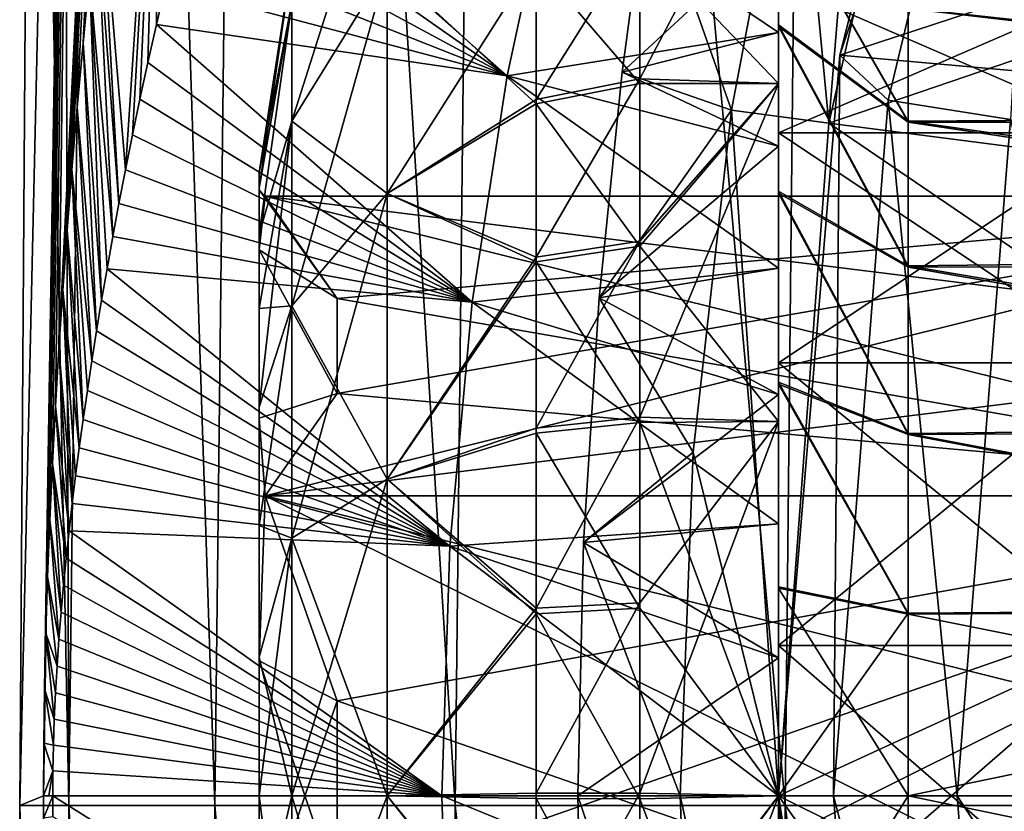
# Model space of a CAD drawing. Header units: metres. Extents: x -62 to 300, y -109 to 109.
# Tile 274 of 656: x -15.19 to -12.35, y -0.04 to 2.24. Entities that reach past the tile are written whole.
import ezdxf

# ---------------------------------------------------------------- set-up
doc = ezdxf.new("R2010")
doc.units = ezdxf.units.M
doc.layers.add('solid_500635', color=7, linetype='CONTINUOUS')

msp = doc.modelspace()

# ---------------------------------------------------------------- linework, layer by layer
at = {"layer": 'solid_500635'}
for points in [[(-15.191495, -0.028265), (-15.154315, 5.383556), (-14.97656, 9.401768, -1.746831)], [(-15.122972, 0, -1.441266), (-15.191495, -0.028265), (-14.97656, 9.401768, -1.746831)], [(-15.05, -0.028265, 2.068575), (-15.078089, 9.401768), (-15.154315, 5.383556)], [(-15.122211, 0.152369, -1.448921), (-15.122972, 0, -1.441266), (-14.97656, 9.401768, -1.746831)], [(-15.120049, 0.308713, -1.470346), (-15.122211, 0.152369, -1.448921), (-14.97656, 9.401768, -1.746831)], [(-15.11638, 0.469634, -1.505992), (-15.120049, 0.308713, -1.470346), (-14.97656, 9.401768, -1.746831)], [(-15.111308, 0.632237, -1.553808), (-15.11638, 0.469634, -1.505992), (-14.97656, 9.401768, -1.746831)], [(-15.104736, 0.795631, -1.613636), (-15.111308, 0.632237, -1.553808), (-14.97656, 9.401768, -1.746831)], [(-15.09701, 0.959903, -1.681053), (-15.104736, 0.795631, -1.613636), (-14.97656, 9.401768, -1.746831)], [(-15.088083, 1.125038, -1.755548), (-15.09701, 0.959903, -1.681053), (-14.97656, 9.401768, -1.746831)], [(-15.078026, 1.291755, -1.83566), (-15.088083, 1.125038, -1.755548), (-14.97656, 9.401768, -1.746831)], [(-14.937651, 9.401768, 2.053133), (-15.078089, 9.401768), (-15.05, -0.028265, 2.068575)], [(-15.078026, 1.291755, -1.83566), (-14.97656, 9.401768, -1.746831), (-14.67334, 9.401768, -3.470138)], [(-15.066751, 1.460334, -1.921313), (-15.078026, 1.291755, -1.83566), (-14.67334, 9.401768, -3.470138)], [(-15.054258, 1.632196, -2.011722), (-15.066751, 1.460334, -1.921313), (-14.67334, 9.401768, -3.470138)], [(-15.040432, 1.807746, -2.107038), (-15.054258, 1.632196, -2.011722), (-14.67334, 9.401768, -3.470138)], [(-14.937651, 9.401768, 2.053133), (-15.05, -0.028265, 2.068575), (-14.628153, -0.028265, 4.098616)], [(-15.02516, 1.988181, -2.207278), (-15.040432, 1.807746, -2.107038), (-14.67334, 9.401768, -3.470138)], [(-15.008315, 2.173943, -2.312543), (-15.02516, 1.988181, -2.207278), (-14.67334, 9.401768, -3.470138)], [(-14.989765, 2.365644, -2.422892), (-15.008315, 2.173943, -2.312543), (-14.67334, 9.401768, -3.470138)], [(-14.518952, 9.401768, 4.068019), (-14.937651, 9.401768, 2.053133), (-14.628153, -0.028265, 4.098616)], [(-14.518952, 9.401768, 4.068019), (-14.628153, -0.028265, 4.098616), (-13.93381, -0.028265, 6.052308)], [(-13.829793, 9.401768, 6.007127), (-14.518952, 9.401768, 4.068019), (-13.93381, -0.028265, 6.052308)], [(-13.829793, 9.401768, 6.007127), (-13.93381, -0.028265, 6.052308), (-12.979908, -0.028265, 7.893257)], [(-12.883012, 9.401768, 7.834333), (-13.829793, 9.401768, 6.007127), (-12.979908, -0.028265, 7.893257)], [(-12.883012, 9.401768, 7.834333), (-12.979908, -0.028265, 7.893257), (-11.784214, -0.028265, 9.587169)], [(-11.696243, 9.401768, 9.5156), (-12.883012, 9.401768, 7.834333), (-11.784214, -0.028265, 9.587169)], [(-15.05, -0.028265, 2.068575), (-15.154315, 5.383556), (-15.191495, -0.028265)], [(-12.295788, 4.22041, -38), (-12.822764, 2.139194, -38), (-8.545911, 3.539389, -38)], [(-12.212049, 3.967935, -42.863949), (-12.822764, 2.139194, -38), (-12.295788, 4.22041, -38)], [(-12.212049, 3.967935, -42.863949), (-12.682419, 2.008698, -42.863949), (-12.822764, 2.139194, -38)], [(-12.212049, 3.967935, -42.863949), (-12.329332, 1.952774, -47.727131), (-12.682419, 2.008698, -42.863949)], [(-12.693268, 3.915354, -36.392689), (-12.853794, 1.942662, -38), (-12.950369, 2.955837, -36.392689)], [(-12.693268, 3.915354, -36.392689), (-12.422117, 3.830984, -38), (-12.853794, 1.942662, -38)], [(-12.853794, 1.942662, -38), (-12.422117, 3.830984, -38), (-9.5125, 3.08156, -38)], [(-12.822764, 2.139194, -38), (-9.072334, 1.803922, -38), (-8.545911, 3.539389, -38)], [(-13, 1.915027, -25.392967), (-13, 3.328735, -25.9186), (-13, 2.831582, -24.942837)], [(-13, 1.915027, -25.392967), (-13, 2.349245, -26.145056), (-13, 3.328735, -25.9186)], [(-13, 1.915027, -28.607033), (-13, 2.831582, -29.057163), (-13, 3.328735, -28.0814)], [(-13, 2.349245, -27.854944), (-13, 1.915027, -28.607033), (-13, 3.328735, -28.0814)], [(-14.787871, 3.284936, -3.488286), (-14.885895, 1.808049, -3.727997), (-14.958335, 2.666152, -2.598613)], [(-14.787871, 3.284936, -3.488286), (-14.865724, 1.908456, -3.872442), (-14.885895, 1.808049, -3.727997)], [(-14.787871, 3.284936, -3.488286), (-14.84423, 2.011551, -4.021712), (-14.865724, 1.908456, -3.872442)], [(-14.787871, 3.284936, -3.488286), (-14.82125, 2.117818, -4.176445), (-14.84423, 2.011551, -4.021712)], [(-14.787871, 3.284936, -3.488286), (-14.796603, 2.227747, -4.337265), (-14.82125, 2.117818, -4.176445)], [(-14.787871, 3.284936, -3.488286), (-14.770242, 2.341132, -4.503963), (-14.796603, 2.227747, -4.337265)], [(-12.853794, 1.942662, -38), (-9.5125, 3.08156, -38), (-9.878073, 1.558514, -38)], [(-13.375376, 2.658751, -29.644531), (-12.950369, 2.955837, -36.392689), (-13.135047, 1.97979, -36.392689)], [(-12.950369, 2.955837, -36.392689), (-12.853794, 1.942662, -38), (-13.135047, 1.97979, -36.392689)], [(-13.783764, 2.078872, -23.878977), (-14.67859, 2.707412, -5.046669), (-14.643189, 2.839153, -5.243145)], [(-13.659693, 2.651421, -24.34812), (-13.783764, 2.078872, -23.878977), (-14.643189, 2.839153, -5.243145)], [(-13.4, 2.0704, -24.178041), (-13, 2.057164, -24.168417), (-13, 2.831582, -24.942837)], [(-13.4, 2.487772, -24.538092), (-13.4, 2.0704, -24.178041), (-13, 2.831582, -24.942837)], [(-13.4, 2.475944, -29.473803), (-13, 2.831582, -29.057163), (-13, 2.057164, -29.831583)], [(-13, 1.25, -24.834936), (-13, 2.831582, -24.942837), (-13, 2.057164, -24.168417)], [(-13, 1.25, -24.834936), (-13, 1.915027, -25.392967), (-13, 2.831582, -24.942837)], [(-13, 0.434218, -29.461979), (-13, 2.057164, -29.831583), (-13, 2.831582, -29.057163)], [(-13, 1.25, -29.165064), (-13, 0.434218, -29.461979), (-13, 2.831582, -29.057163)], [(-13, 1.915027, -28.607033), (-13, 1.25, -29.165064), (-13, 2.831582, -29.057163)], [(-14.405404, 1.94796, -25.584724), (-14.129849, 2.393989, -25.260666), (-14.129849, 2.814303, -26.085577)], [(-14.405404, 1.94796, -25.584724), (-14.129849, 2.814303, -26.085577), (-14.405404, 2.289964, -26.255945)], [(-13.783764, 2.078872, -23.878977), (-14.711379, 2.580869, -4.858496), (-14.67859, 2.707412, -5.046669)], [(-14.958335, 2.666152, -2.598613), (-14.904772, 1.710515, -3.58859), (-14.969357, 2.563828, -2.538455)], [(-14.958335, 2.666152, -2.598613), (-14.885895, 1.808049, -3.727997), (-14.904772, 1.710515, -3.58859)], [(-13, 2.204195, -23.966187), (-13.783764, 2.078872, -23.878977), (-13.659693, 2.651421, -24.34812)], [(-13, 2.204195, -23.966187), (-13.659693, 2.651421, -24.34812), (-13, 2.507716, -24.212736)], [(-13.451552, 2.089715, -30.113775), (-13.375376, 2.658751, -29.644531), (-13.135047, 1.97979, -36.392689)], [(-13, 2.507716, -29.787264), (-13.375376, 2.658751, -29.644531), (-13.451552, 2.089715, -30.113775)], [(-13, 2.599711, -28.49609), (-12.625051, 1.948426, -28.75905), (-12.625008, 2.274998, -28.309584)], [(-13, 2.226475, -29.010401), (-12.625051, 1.948426, -28.75905), (-13, 2.599711, -28.49609)], [(-13, 2.226475, -29.010401), (-13, 2.599711, -28.49609), (-13, 2.507716, -29.787264)], [(-13, 2.597017, -25.49942), (-12.625009, 2.27355, -25.687904), (-12.625128, 1.945397, -25.2376)], [(-13, 2.597017, -25.49942), (-12.625128, 1.945397, -25.2376), (-13, 2.221634, -24.984343)], [(-13, 2.597017, -25.49942), (-13, 2.221634, -24.984343), (-13, 2.507716, -24.212736)], [(-14.969357, 2.563828, -2.538455), (-14.922515, 1.615243, -3.453565), (-14.989765, 2.365644, -2.422892)], [(-14.969357, 2.563828, -2.538455), (-14.904772, 1.710515, -3.58859), (-14.922515, 1.615243, -3.453565)], [(-13.783764, 2.078872, -23.878977), (-14.741867, 2.458867, -4.677717), (-14.711379, 2.580869, -4.858496)], [(-13, 2.507716, -29.787264), (-13.451552, 2.089715, -30.113775), (-13, 2.204195, -30.033813)], [(-13, 2.226475, -29.010401), (-13, 2.507716, -29.787264), (-13, 2.204195, -30.033813)], [(-13, 2.221634, -24.984343), (-13, 2.204195, -23.966187), (-13, 2.507716, -24.212736)], [(-13.4, 2.487772, -24.538092), (-13.7, 2.416692, -24.608433), (-13.7, 2.011245, -24.258669)], [(-13.4, 2.487772, -24.538092), (-13.7, 2.011245, -24.258669), (-13.4, 2.0704, -24.178041)], [(-13.4, 2.057361, -29.831478), (-13.7, 2.405202, -29.403124), (-13.4, 2.475944, -29.473803)], [(-13.4, 2.057361, -29.831478), (-13.4, 2.475944, -29.473803), (-13, 2.057164, -29.831583)], [(-13.783764, 2.078872, -23.878977), (-14.770242, 2.341132, -4.503963), (-14.741867, 2.458867, -4.677717)], [(-14.405404, 2.407811, -27), (-14.5, 1.8, -27), (-14.5, 1.754864, -26.599556)], [(-14.405404, 2.289964, -27.744055), (-14.5, 1.8, -27), (-14.405404, 2.407811, -27)], [(-14.405404, 2.289964, -26.255945), (-14.405404, 2.407811, -27), (-14.5, 1.754864, -26.599556)], [(-14.405404, 1.415276, -25.05204), (-14.129849, 1.739335, -24.60601), (-14.129849, 2.393989, -25.260666)], [(-14.405404, 1.415276, -25.05204), (-14.129849, 2.393989, -25.260666), (-14.405404, 1.94796, -25.584724)], [(-14.405404, 1.94796, -28.415276), (-14.129849, 2.393989, -28.739334), (-14.129849, 1.739335, -29.39399)], [(-14.405404, 2.289964, -27.744055), (-14.129849, 2.393989, -28.739334), (-14.405404, 1.94796, -28.415276)], [(-14.129849, 1.739335, -24.60601), (-13.7, 2.011245, -24.258669), (-13.7, 2.416692, -24.608433)], [(-14.129849, 2.393989, -25.260666), (-14.129849, 1.739335, -24.60601), (-13.7, 2.416692, -24.608433)], [(-14.129849, 2.393989, -28.739334), (-13.7, 2.405202, -29.403124), (-13.7, 1.998579, -29.750578)], [(-14.129849, 1.739335, -29.39399), (-14.129849, 2.393989, -28.739334), (-13.7, 1.998579, -29.750578)], [(-13.4, 2.057361, -29.831478), (-13.7, 1.998579, -29.750578), (-13.7, 2.405202, -29.403124)], [(-14.989765, 2.365644, -2.422892), (-14.954794, 1.431472, -3.196553), (-15.008315, 2.173943, -2.312543)], [(-14.989765, 2.365644, -2.422892), (-14.922515, 1.615243, -3.453565), (-14.939169, 1.522273, -3.322887)], [(-14.989765, 2.365644, -2.422892), (-14.939169, 1.522273, -3.322887), (-14.954794, 1.431472, -3.196553)], [(-13.783764, 2.078872, -23.878977), (-14.796603, 2.227747, -4.337265), (-14.770242, 2.341132, -4.503963)], [(-12, 1.915111, -28.60697), (-13, 1.915027, -28.607033), (-13, 2.349245, -27.854944)], [(-12, 2.349231, -27.855051), (-12, 1.915111, -28.60697), (-13, 2.349245, -27.854944)], [(-12, 2.349231, -26.144949), (-13, 2.349245, -26.145056), (-13, 1.915027, -25.392967)], [(-12, 1.915111, -25.39303), (-12, 2.349231, -26.144949), (-13, 1.915027, -25.392967)], [(-14.405404, 2.289964, -27.744055), (-14.5, 1.621673, -27.781088), (-14.5, 1.754864, -27.400444)], [(-14.405404, 2.289964, -27.744055), (-14.405404, 1.94796, -28.415276), (-14.5, 1.621673, -27.781088)], [(-14.405404, 2.289964, -27.744055), (-14.5, 1.754864, -27.400444), (-14.5, 1.8, -27)], [(-14.405404, 2.289964, -26.255945), (-14.5, 1.754864, -26.599556), (-14.5, 1.621673, -26.218912)], [(-14.405404, 1.94796, -25.584724), (-14.405404, 2.289964, -26.255945), (-14.5, 1.621673, -26.218912)], [(-12.625008, 2.274998, -28.309584), (-9.804474, 1.967813, -28.737284), (-9.73547, 2.28487, -28.292143)], [(-12.625128, 1.945397, -25.2376), (-12.625009, 2.27355, -25.687904), (-9.808876, 1.94575, -25.238079)], [(-12.625008, 2.274998, -28.309584), (-12.625051, 1.948426, -28.75905), (-9.804474, 1.967813, -28.737284)], [(-12.625009, 2.27355, -25.687904), (-9.739348, 2.268281, -25.678898), (-9.808876, 1.94575, -25.238079)], [(-13.884034, 1.425213, -23.531387), (-14.82125, 2.117818, -4.176445), (-14.796603, 2.227747, -4.337265)], [(-13.783764, 2.078872, -23.878977), (-13.884034, 1.425213, -23.531387), (-14.796603, 2.227747, -4.337265)], [(-13, 2.226475, -29.010401), (-12.625333, 1.530216, -29.132854), (-12.625051, 1.948426, -28.75905)], [(-13, 1.746311, -29.438185), (-12.625333, 1.530216, -29.132854), (-13, 2.226475, -29.010401)], [(-13, 2.226475, -29.010401), (-13, 2.204195, -30.033813), (-13, 1.875918, -30.24629)], [(-13, 1.746311, -29.438185), (-13, 2.226475, -29.010401), (-13, 1.875918, -30.24629)], [(-13, 2.221634, -24.984343), (-12.625128, 1.945397, -25.2376), (-12.625117, 1.52671, -24.864635)], [(-13, 2.221634, -24.984343), (-12.625117, 1.52671, -24.864635), (-13, 1.740813, -24.557579)], [(-13, 2.221634, -24.984343), (-13, 1.740813, -24.557579), (-13, 2.204195, -23.966187)], [(-13, 1.875918, -23.75371), (-13.783764, 2.078872, -23.878977), (-13, 2.204195, -23.966187)], [(-13, 2.204195, -30.033813), (-13.451552, 2.089715, -30.113775), (-13, 1.875918, -30.24629)], [(-13, 1.740813, -24.557579), (-13, 1.875918, -23.75371), (-13, 2.204195, -23.966187)], [(-15.008315, 2.173943, -2.312543), (-14.969456, 1.342641, -3.074448), (-15.02516, 1.988181, -2.207278)], [(-15.008315, 2.173943, -2.312543), (-14.954794, 1.431472, -3.196553), (-14.969456, 1.342641, -3.074448)], [(-12.822764, 2.139194, -38), (-13, 0, -38), (-9.072334, 1.803922, -38)], [(-12.840508, 0, -42.863949), (-13, 0, -38), (-12.822764, 2.139194, -38)], [(-12.682419, 2.008698, -42.863949), (-12.840508, 0, -42.863949), (-12.822764, 2.139194, -38)], [(-13.884034, 1.425213, -23.531387), (-14.84423, 2.011551, -4.021712), (-14.82125, 2.117818, -4.176445)], [(-13, 1.523668, -23.574228), (-13.884034, 1.425213, -23.531387), (-13.783764, 2.078872, -23.878977)], [(-13, 1.523668, -23.574228), (-13.783764, 2.078872, -23.878977), (-13, 1.875918, -23.75371)], [(-13.517529, 1.438301, -30.463205), (-13.451552, 2.089715, -30.113775), (-13.135047, 1.97979, -36.392689)], [(-13, 1.875918, -30.24629), (-13.451552, 2.089715, -30.113775), (-13.517529, 1.438301, -30.463205)], [(-13.4, 2.0704, -24.178041), (-13.7, 2.011245, -24.258669), (-13.7, 1.555887, -23.976887)], [(-13.4, 2.0704, -24.178041), (-13.7, 1.555887, -23.976887), (-13.4, 1.601648, -23.887972)], [(-13.4, 1.587185, -30.119431), (-13.7, 1.998579, -29.750578), (-13.4, 2.057361, -29.831478)], [(-13.4, 2.0704, -24.178041), (-13.4, 1.601648, -23.887972), (-13, 2.057164, -24.168417)], [(-13.4, 1.587185, -30.119431), (-13.4, 2.057361, -29.831478), (-13, 2.057164, -29.831583)], [(-13.4, 1.093205, -23.675108), (-13, 1.0814, -23.671265), (-13, 2.057164, -24.168417)], [(-13.4, 1.601648, -23.887972), (-13.4, 1.093205, -23.675108), (-13, 2.057164, -24.168417)], [(-13.4, 1.587185, -30.119431), (-13, 2.057164, -29.831583), (-13, 1.0814, -30.328735)], [(-13, -2.057164, -24.168417), (-13, 2.057164, -24.168417), (-13, 1.0814, -23.671265)], [(-13, -0.434218, -24.538021), (-13, 2.057164, -24.168417), (-13, -2.057164, -24.168417)], [(-13, 0.434218, -24.538021), (-13, 1.25, -24.834936), (-13, 2.057164, -24.168417)], [(-13, -0.434218, -24.538021), (-13, 0.434218, -24.538021), (-13, 2.057164, -24.168417)], [(-13, -1.0814, -30.328735), (-13, 1.0814, -30.328735), (-13, 2.057164, -29.831583)], [(-13, -2.057164, -29.831583), (-13, -1.0814, -30.328735), (-13, 2.057164, -29.831583)], [(-13, 0.434218, -29.461979), (-13, -2.057164, -29.831583), (-13, 2.057164, -29.831583)], [(-13.884034, 1.425213, -23.531387), (-14.865724, 1.908456, -3.872442), (-14.84423, 2.011551, -4.021712)], [(-14.129849, 1.739335, -24.60601), (-13.7, 1.555887, -23.976887), (-13.7, 2.011245, -24.258669)], [(-14.129849, 1.739335, -29.39399), (-13.7, 1.998579, -29.750578), (-13.7, 1.541837, -30.030304)], [(-13.4, 1.587185, -30.119431), (-13.7, 1.541837, -30.030304), (-13.7, 1.998579, -29.750578)], [(-12.682419, 2.008698, -42.863949), (-12.483019, 0, -47.727131), (-12.840508, 0, -42.863949)], [(-12.682419, 2.008698, -42.863949), (-12.329332, 1.952774, -47.727131), (-12.483019, 0, -47.727131)], [(-15.02516, 1.988181, -2.207278), (-14.983183, 1.255864, -2.956612), (-15.040432, 1.807746, -2.107038)], [(-15.02516, 1.988181, -2.207278), (-14.969456, 1.342641, -3.074448), (-14.983183, 1.255864, -2.956612)], [(-13.517529, 1.438301, -30.463205), (-13.135047, 1.97979, -36.392689), (-13.246269, 0.992671, -36.392689)], [(-13.135047, 1.97979, -36.392689), (-13, 0, -38), (-13.246269, 0.992671, -36.392689)], [(-13.135047, 1.97979, -36.392689), (-12.853794, 1.942662, -38), (-13, 0, -38)], [(-12.625051, 1.948426, -28.75905), (-9.877305, 1.561682, -29.110159), (-9.804474, 1.967813, -28.737284)], [(-14.405404, 1.94796, -28.415276), (-14.5, 1.407343, -28.122219), (-14.5, 1.621673, -27.781088)], [(-14.405404, 1.94796, -28.415276), (-14.405404, 1.415276, -28.94796), (-14.5, 1.407343, -28.122219)], [(-14.405404, 1.94796, -25.584724), (-14.5, 1.621673, -26.218912), (-14.5, 1.407343, -25.877781)], [(-14.405404, 1.94796, -25.584724), (-14.5, 1.407343, -25.877781), (-14.5, 1.1223, -25.592756)], [(-14.405404, 1.415276, -25.05204), (-14.405404, 1.94796, -25.584724), (-14.5, 1.1223, -25.592756)], [(-14.405404, 1.94796, -28.415276), (-14.129849, 1.739335, -29.39399), (-14.405404, 1.415276, -28.94796)], [(-12.853794, 1.942662, -38), (-10, 0, -38), (-13, 0, -38)], [(-12.853794, 1.942662, -38), (-9.878073, 1.558514, -38), (-10, 0, -38)], [(-12.625051, 1.948426, -28.75905), (-12.625333, 1.530216, -29.132854), (-9.877305, 1.561682, -29.110159)], [(-12.625128, 1.945397, -25.2376), (-9.808876, 1.94575, -25.238079), (-9.881674, 1.533795, -24.870028)], [(-12.625117, 1.52671, -24.864635), (-12.625128, 1.945397, -25.2376), (-9.881674, 1.533795, -24.870028)], [(-12.483019, 0, -47.727131), (-12.329332, 1.952774, -47.727131), (-11.9289, 0, -52.566944)], [(-13.884034, 1.425213, -23.531387), (-14.885895, 1.808049, -3.727997), (-14.865724, 1.908456, -3.872442)], [(-12, 1.915111, -28.60697), (-12, 1.25, -29.165064), (-13, 1.915027, -28.607033)], [(-12, 1.915111, -25.39303), (-13, 1.915027, -25.392967), (-13, 1.25, -24.834936)], [(-12, 1.25, -24.834936), (-12, 1.915111, -25.39303), (-13, 1.25, -24.834936)], [(-12, 1.25, -29.165064), (-13, 1.25, -29.165064), (-13, 1.915027, -28.607033)], [(-13, 1.875918, -30.24629), (-13.517529, 1.438301, -30.463205), (-13, 1.523668, -30.425772)], [(-13, 1.746311, -29.438185), (-13, 1.875918, -30.24629), (-13, 1.523668, -30.425772)], [(-13, 1.740813, -24.557579), (-13, 1.523668, -23.574228), (-13, 1.875918, -23.75371)], [(-15.040432, 1.807746, -2.107038), (-15.008094, 1.087255, -2.733316), (-15.054258, 1.632196, -2.011722)], [(-15.040432, 1.807746, -2.107038), (-14.983183, 1.255864, -2.956612), (-14.996055, 1.170702, -2.84291)], [(-15.040432, 1.807746, -2.107038), (-14.996055, 1.170702, -2.84291), (-15.008094, 1.087255, -2.733316)], [(-13.884034, 1.425213, -23.531387), (-14.904772, 1.710515, -3.58859), (-14.885895, 1.808049, -3.727997)], [(-14.5, 1.8, -27), (-14.5, 1.75, -27), (-14.5, 1.576627, -26.240608)], [(-14.5, 1.8, -27), (-14.5, 1.754864, -27.400444), (-14.5, 1.75, -27)], [(-14.5, 1.754864, -26.599556), (-14.5, 1.8, -27), (-14.5, 1.576627, -26.240608)], [(-13, 0, -38), (-9.25, 0, -38), (-9.072334, 1.803922, -38)], [(-14.5, 1.754864, -27.400444), (-14.5, 1.576627, -27.759392), (-14.5, 1.75, -27)], [(-14.5, 1.621673, -26.218912), (-14.5, 1.754864, -26.599556), (-14.5, 1.576627, -26.240608)], [(-14.5, 1.754864, -27.400444), (-14.5, 1.621673, -27.781088), (-14.5, 1.576627, -27.759392)], [(-14.5, 1.75, -27), (-14.482051, 1.732051, -27), (-14.274873, 1.43625, -26.487658)], [(-14.5, 1.576627, -26.240608), (-14.5, 1.75, -27), (-14.274873, 1.43625, -26.487658)], [(-14.5, 1.576627, -27.759392), (-14.482051, 1.732051, -27), (-14.5, 1.75, -27)], [(-14.405404, 0.744054, -24.710035), (-14.129849, 0.914423, -24.185698), (-14.129849, 1.739335, -24.60601)], [(-14.405404, 0.744054, -24.710035), (-14.129849, 1.739335, -24.60601), (-14.405404, 1.415276, -25.05204)], [(-14.405404, 1.415276, -28.94796), (-14.129849, 1.739335, -29.39399), (-14.129849, 0.914423, -29.814302)], [(-14.129849, 1.739335, -24.60601), (-14.129849, 0.914423, -24.185698), (-13.7, 1.555887, -23.976887)], [(-14.129849, 0.914423, -29.814302), (-14.129849, 1.739335, -29.39399), (-13.7, 1.541837, -30.030304)], [(-13, 1.746311, -29.438185), (-12.625045, 1.046808, -29.407242), (-12.625333, 1.530216, -29.132854)], [(-13, 1.194252, -29.750875), (-12.625045, 1.046808, -29.407242), (-13, 1.746311, -29.438185)], [(-13, 1.194252, -29.750875), (-13, 1.746311, -29.438185), (-13, 1.523668, -30.425772)], [(-13, 1.740813, -24.557579), (-12.625117, 1.52671, -24.864635), (-12.625202, 1.043294, -24.591232)], [(-13, 1.740813, -24.557579), (-12.625202, 1.043294, -24.591232), (-13, 1.18838, -24.246866)], [(-13, 1.740813, -24.557579), (-13, 1.18838, -24.246866), (-13, 1.523668, -23.574228)], [(-13.884034, 1.425213, -23.531387), (-14.922515, 1.615243, -3.453565), (-14.904772, 1.710515, -3.58859)], [(-14.274873, 1.43625, -27.512342), (-14.482051, 1.732051, -27), (-14.5, 1.576627, -27.759392)], [(-11, 1.732051, -27), (-11, 1.299038, -26.25), (-14.482051, 0.866025, -25.5)], [(-11, 1.732051, -27), (-14.482051, 0.866025, -25.5), (-14.274873, 1.161827, -26.012342)], [(-11, 1.732051, -27), (-14.274873, 1.43625, -26.487658), (-14.482051, 1.732051, -27)], [(-11, 1.732051, -27), (-14.482051, 1.732051, -27), (-11, 1.299038, -27.75)], [(-11, 0.866025, -28.5), (-11, 1.299038, -27.75), (-14.482051, 1.732051, -27)], [(-11, 0.866025, -28.5), (-14.482051, 1.732051, -27), (-14.274873, 1.43625, -27.512342)], [(-11, 1.732051, -27), (-14.274873, 1.161827, -26.012342), (-14.274873, 1.43625, -26.487658)], [(-15.054258, 1.632196, -2.011722), (-15.019351, 1.00522, -2.627858), (-15.066751, 1.460334, -1.921313)], [(-15.054258, 1.632196, -2.011722), (-15.008094, 1.087255, -2.733316), (-15.019351, 1.00522, -2.627858)], [(-14.5, 1.621673, -26.218912), (-14.5, 1.576627, -26.240608), (-14.5, 1.091125, -25.631847)], [(-14.5, 1.407343, -25.877781), (-14.5, 1.621673, -26.218912), (-14.5, 1.091125, -25.631847)], [(-14.5, 1.621673, -27.781088), (-14.5, 1.407343, -28.122219), (-14.5, 1.576627, -27.759392)], [(-13.884034, 1.425213, -23.531387), (-14.939169, 1.522273, -3.322887), (-14.922515, 1.615243, -3.453565)], [(-13.4, 1.601648, -23.887972), (-13.7, 1.555887, -23.976887), (-13.7, 1.061971, -23.770105)], [(-13.4, 1.601648, -23.887972), (-13.7, 1.061971, -23.770105), (-13.4, 1.093205, -23.675108)], [(-14.5, 1.576627, -26.240608), (-14.274873, 1.43625, -26.487658), (-14.274873, 1.161827, -26.012342)], [(-14.5, 1.091125, -25.631847), (-14.5, 1.576627, -26.240608), (-14.274873, 1.161827, -26.012342)], [(-14.5, 1.407343, -28.122219), (-14.5, 1.091125, -28.368153), (-14.5, 1.576627, -27.759392)], [(-14.274873, 1.161826, -27.987658), (-14.5, 1.576627, -27.759392), (-14.5, 1.091125, -28.368153)], [(-14.274873, 1.161826, -27.987658), (-14.274873, 1.43625, -27.512342), (-14.5, 1.576627, -27.759392)], [(-13.4, 1.077688, -30.329952), (-13.7, 1.541837, -30.030304), (-13.4, 1.587185, -30.119431)], [(-13.4, 1.077688, -30.329952), (-13.4, 1.587185, -30.119431), (-13, 1.0814, -30.328735)], [(-14.129849, 0.914423, -24.185698), (-13.7, 1.061971, -23.770105), (-13.7, 1.555887, -23.976887)], [(-14.129849, 0.914423, -29.814302), (-13.7, 1.541837, -30.030304), (-13.7, 1.046897, -30.234812)], [(-13.4, 1.077688, -30.329952), (-13.7, 1.046897, -30.234812), (-13.7, 1.541837, -30.030304)], [(-12.625333, 1.530216, -29.132854), (-9.941854, 1.076815, -29.392406), (-9.877305, 1.561682, -29.110159)], [(-13.949407, 0.72119, -23.320002), (-14.954794, 1.431472, -3.196553), (-14.939169, 1.522273, -3.322887)], [(-13.884034, 1.425213, -23.531387), (-13.949407, 0.72119, -23.320002), (-14.939169, 1.522273, -3.322887)], [(-13, 1.158814, -23.433538), (-13.884034, 1.425213, -23.531387), (-13, 1.523668, -23.574228)], [(-13, 1.523668, -30.425772), (-13.517529, 1.438301, -30.463205), (-13, 1.158814, -30.566462)], [(-13, 1.194252, -29.750875), (-13, 1.523668, -30.425772), (-13, 1.158814, -30.566462)], [(-13, 1.18838, -24.246866), (-13, 1.158814, -23.433538), (-13, 1.523668, -23.574228)], [(-12.625333, 1.530216, -29.132854), (-12.625045, 1.046808, -29.407242), (-9.941854, 1.076815, -29.392406)], [(-12.625202, 1.043294, -24.591232), (-12.625117, 1.52671, -24.864635), (-9.944035, 1.056494, -24.597698)], [(-12.625117, 1.52671, -24.864635), (-9.881674, 1.533795, -24.870028), (-9.944035, 1.056494, -24.597698)], [(-15.066751, 1.460334, -1.921313), (-15.03969, 0.844294, -2.429079), (-15.078026, 1.291755, -1.83566)], [(-15.066751, 1.460334, -1.921313), (-15.019351, 1.00522, -2.627858), (-15.02988, 0.924181, -2.526447)], [(-15.066751, 1.460334, -1.921313), (-15.02988, 0.924181, -2.526447), (-15.03969, 0.844294, -2.429079)], [(-13.949407, 0.72119, -23.320002), (-14.969456, 1.342641, -3.074448), (-14.954794, 1.431472, -3.196553)], [(-11, 0.866025, -28.5), (-14.274873, 1.43625, -27.512342), (-14.274873, 1.161826, -27.987658)], [(-13, 0.785146, -23.333569), (-13.949407, 0.72119, -23.320002), (-13.884034, 1.425213, -23.531387)], [(-13, 0.785146, -23.333569), (-13.884034, 1.425213, -23.531387), (-13, 1.158814, -23.433538)], [(-13.562574, 0.7319, -30.677883), (-13.517529, 1.438301, -30.463205), (-13.246269, 0.992671, -36.392689)], [(-13, 1.158814, -30.566462), (-13.517529, 1.438301, -30.463205), (-13.562574, 0.7319, -30.677883)], [(-14.405404, 1.415276, -28.94796), (-14.5, 0.780867, -28.621788), (-14.5, 1.1223, -28.407244)], [(-14.405404, 1.415276, -28.94796), (-14.405404, 0.744054, -29.289965), (-14.5, 0.780867, -28.621788)], [(-14.405404, 1.415276, -28.94796), (-14.5, 1.1223, -28.407244), (-14.5, 1.407343, -28.122219)], [(-14.405404, 1.415276, -25.05204), (-14.5, 1.1223, -25.592756), (-14.5, 0.780867, -25.378212)], [(-14.405404, 0.744054, -24.710035), (-14.405404, 1.415276, -25.05204), (-14.5, 0.780867, -25.378212)], [(-14.5, 1.1223, -25.592756), (-14.5, 1.407343, -25.877781), (-14.5, 1.091125, -25.631847)], [(-14.5, 1.407343, -28.122219), (-14.5, 1.1223, -28.407244), (-14.5, 1.091125, -28.368153)], [(-14.405404, 1.415276, -28.94796), (-14.129849, 0.914423, -29.814302), (-14.405404, 0.744054, -29.289965)], [(-13.949407, 0.72119, -23.320002), (-14.983183, 1.255864, -2.956612), (-14.969456, 1.342641, -3.074448)], [(-15.078026, 1.291755, -1.83566), (-15.048795, 0.765009, -2.336393), (-15.088083, 1.125038, -1.755548)], [(-15.078026, 1.291755, -1.83566), (-15.03969, 0.844294, -2.429079), (-15.048795, 0.765009, -2.336393)], [(-11, 0.866025, -25.5), (-14.482051, 0.866025, -25.5), (-11, 1.299038, -26.25)], [(-13.949407, 0.72119, -23.320002), (-14.996055, 1.170702, -2.84291), (-14.983183, 1.255864, -2.956612)], [(-12, 0.43412, -29.462019), (-13, 0.434218, -29.461979), (-13, 1.25, -29.165064)], [(-12, 1.25, -29.165064), (-12, 0.43412, -29.462019), (-13, 1.25, -29.165064)], [(-12, 1.25, -24.834936), (-13, 1.25, -24.834936), (-13, 0.434218, -24.538021)], [(-12, 0.43412, -24.537981), (-12, 1.25, -24.834936), (-13, 0.434218, -24.538021)], [(-13.949407, 0.72119, -23.320002), (-15.008094, 1.087255, -2.733316), (-14.996055, 1.170702, -2.84291)], [(-13, 1.194252, -29.750875), (-12.624767, 0.527225, -29.571508), (-12.625045, 1.046808, -29.407242)], [(-13, 0.603939, -29.939838), (-12.624767, 0.527225, -29.571508), (-13, 1.194252, -29.750875)], [(-13, 1.194252, -29.750875), (-13, 1.158814, -30.566462), (-13, 0.785146, -30.666431)], [(-13, 0.603939, -29.939838), (-13, 1.194252, -29.750875), (-13, 0.785146, -30.666431)], [(-13, 1.18838, -24.246866), (-12.625202, 1.043294, -24.591232), (-12.625211, 0.524724, -24.427979)], [(-13, 1.18838, -24.246866), (-12.625211, 0.524724, -24.427979), (-13, 0.599486, -24.059624)], [(-13, 1.18838, -24.246866), (-13, 0.599486, -24.059624), (-13, 1.158814, -23.433538)], [(-14.5, 1.091125, -25.631847), (-14.274873, 1.161827, -26.012342), (-14.482051, 0.866025, -25.5)], [(-14.482051, 0.866025, -28.5), (-14.274873, 1.161826, -27.987658), (-14.5, 1.091125, -28.368153)], [(-11, 0.866025, -28.5), (-14.274873, 1.161826, -27.987658), (-14.482051, 0.866025, -28.5)], [(-13, 1.158814, -30.566462), (-13.562574, 0.7319, -30.677883), (-13, 0.785146, -30.666431)], [(-13, 0.599486, -24.059624), (-13, 0.785146, -23.333569), (-13, 1.158814, -23.433538)], [(-15.088083, 1.125038, -1.755548), (-15.057228, 0.686262, -2.248013), (-15.09701, 0.959903, -1.681053)], [(-15.088083, 1.125038, -1.755548), (-15.048795, 0.765009, -2.336393), (-15.057228, 0.686262, -2.248013)], [(-14.5, 1.1223, -25.592756), (-14.5, 1.091125, -25.631847), (-14.5, 0.389522, -25.293909)], [(-14.5, 0.780867, -25.378212), (-14.5, 1.1223, -25.592756), (-14.5, 0.389522, -25.293909)], [(-14.5, 1.1223, -28.407244), (-14.5, 0.780867, -28.621788), (-14.5, 1.091125, -28.368153)], [(-13.949407, 0.72119, -23.320002), (-15.019351, 1.00522, -2.627858), (-15.008094, 1.087255, -2.733316)], [(-14.5, 0.389522, -25.293909), (-14.5, 1.091125, -25.631847), (-14.482051, 0.866025, -25.5)], [(-14.5, 0.780867, -28.621788), (-14.5, 0.389522, -28.706091), (-14.5, 1.091125, -28.368153)], [(-14.482051, 0.866025, -28.5), (-14.5, 1.091125, -28.368153), (-14.5, 0.389522, -28.706091)], [(-13.4, 1.093205, -23.675108), (-13.7, 1.061971, -23.770105), (-13.7, 0.54165, -23.643423)], [(-13.4, 1.093205, -23.675108), (-13.7, 0.54165, -23.643423), (-13.4, 0.557581, -23.544699)], [(-13.4, 1.093205, -23.675108), (-13.4, 0.557581, -23.544699), (-13, 1.0814, -23.671265)], [(-13.4, 0.008179, -23.50001), (-13, 0, -23.5), (-13, 1.0814, -23.671265)], [(-13.4, 0.557581, -23.544699), (-13.4, 0.008179, -23.50001), (-13, 1.0814, -23.671265)], [(-13.4, 1.077688, -30.329952), (-13, 1.0814, -30.328735), (-13, 0, -30.5)], [(-13, -1.0814, -23.671265), (-13, 1.0814, -23.671265), (-13, 0, -23.5)], [(-13, -2.057164, -24.168417), (-13, 1.0814, -23.671265), (-13, -1.0814, -23.671265)], [(-13, -1.0814, -30.328735), (-13, 0, -30.5), (-13, 1.0814, -30.328735)], [(-14.129849, 0.914423, -24.185698), (-13.7, 0.54165, -23.643423), (-13.7, 1.061971, -23.770105)], [(-13.4, 0.541487, -30.457859), (-13.7, 1.046897, -30.234812), (-13.4, 1.077688, -30.329952)], [(-13.4, 0.541487, -30.457859), (-13.4, 1.077688, -30.329952), (-13, 0, -30.5)], [(-12.625202, 1.043294, -24.591232), (-9.944035, 1.056494, -24.597698), (-9.985474, 0.538804, -24.43063)], [(-12.625045, 1.046808, -29.407242), (-9.98502, 0.54715, -29.567894), (-9.941854, 1.076815, -29.392406)], [(-14.129849, 0.914423, -29.814302), (-13.7, 1.046897, -30.234812), (-13.7, 0.526016, -30.359064)], [(-13.4, 0.541487, -30.457859), (-13.7, 0.526016, -30.359064), (-13.7, 1.046897, -30.234812)], [(-12.625211, 0.524724, -24.427979), (-12.625202, 1.043294, -24.591232), (-9.985474, 0.538804, -24.43063)], [(-12.625045, 1.046808, -29.407242), (-12.624767, 0.527225, -29.571508), (-9.98502, 0.54715, -29.567894)], [(-13.949407, 0.72119, -23.320002), (-15.02988, 0.924181, -2.526447), (-15.019351, 1.00522, -2.627858)], [(-13.562574, 0.7319, -30.677883), (-13.246269, 0.992671, -36.392689), (-13.283412, 0, -36.392689)], [(-13.246269, 0.992671, -36.392689), (-13, 0, -38), (-13.283412, 0, -36.392689)], [(-15.09701, 0.959903, -1.681053), (-15.071912, 0.529972, -2.088349), (-15.104736, 0.795631, -1.613636)], [(-15.09701, 0.959903, -1.681053), (-15.057228, 0.686262, -2.248013), (-15.06495, 0.608008, -2.16491)], [(-15.09701, 0.959903, -1.681053), (-15.06495, 0.608008, -2.16491), (-15.071912, 0.529972, -2.088349)], [(-13.949407, 0.72119, -23.320002), (-15.03969, 0.844294, -2.429079), (-15.02988, 0.924181, -2.526447)], [(-14.405404, 0, -24.59219), (-14.129849, 0, -24.040867), (-14.129849, 0.914423, -24.185698)], [(-14.405404, 0, -24.59219), (-14.129849, 0.914423, -24.185698), (-14.405404, 0.744054, -24.710035)], [(-14.405404, 0.744054, -29.289965), (-14.129849, 0.914423, -29.814302), (-14.129849, 0, -29.959133)], [(-14.129849, 0.914423, -24.185698), (-14.129849, 0, -24.040867), (-13.7, 0.54165, -23.643423)], [(-14.129849, 0, -29.959133), (-14.129849, 0.914423, -29.814302), (-13.7, 0.526016, -30.359064)], [(-14.5, 0.389522, -25.293909), (-14.482051, 0.866025, -25.5), (-14.274856, 0.274329, -25.5)], [(-14.274856, 0.274328, -28.5), (-14.482051, 0.866025, -28.5), (-14.5, 0.389522, -28.706091)], [(-11, 0.866025, -25.5), (-11, 0, -25.5), (-14.482051, -0.866025, -25.5)], [(-11, 0.866025, -25.5), (-14.482051, -0.866025, -25.5), (-14.274856, -0.274328, -25.5)], [(-11, 0.866025, -25.5), (-14.274856, 0.274329, -25.5), (-14.482051, 0.866025, -25.5)], [(-11, -0.866025, -28.5), (-11, 0, -28.5), (-14.482051, 0.866025, -28.5)], [(-11, 0.866025, -28.5), (-14.482051, 0.866025, -28.5), (-11, 0, -28.5)], [(-11, -0.866025, -28.5), (-14.482051, 0.866025, -28.5), (-14.274856, 0.274328, -28.5)], [(-11, 0.866025, -25.5), (-14.274856, -0.274328, -25.5), (-14.274856, 0.274329, -25.5)], [(-13.949407, 0.72119, -23.320002), (-15.048795, 0.765009, -2.336393), (-15.03969, 0.844294, -2.429079)], [(-15.104736, 0.795631, -1.613636), (-15.078147, 0.452221, -2.017741), (-15.111308, 0.632237, -1.553808)], [(-15.104736, 0.795631, -1.613636), (-15.071912, 0.529972, -2.088349), (-15.078147, 0.452221, -2.017741)], [(-14.5, 0.400652, -25.245163), (-14.5, 0.780867, -25.378212), (-14.5, 0.389522, -25.293909)], [(-14.5, 0.780867, -28.621788), (-14.5, 0.400652, -28.754837), (-14.5, 0.389522, -28.706091)], [(-14.405404, 0.744054, -29.289965), (-14.5, 0.400652, -28.754837), (-14.5, 0.780867, -28.621788)], [(-14.405404, 0.744054, -24.710035), (-14.5, 0.780867, -25.378212), (-14.5, 0.400652, -25.245163)], [(-13, 0.398875, -23.272388), (-13.949407, 0.72119, -23.320002), (-13, 0.785146, -23.333569)], [(-13, 0.785146, -30.666431), (-13.562574, 0.7319, -30.677883), (-13, 0.398875, -30.727612)], [(-13, 0.603939, -29.939838), (-13, 0.785146, -30.666431), (-13, 0.398875, -30.727612)], [(-13, 0.599486, -24.059624), (-13, 0.398875, -23.272388), (-13, 0.785146, -23.333569)], [(-15.057228, 0.686262, -2.248013), (-15.048795, 0.765009, -2.336393), (-13.972192, 0, -23.25)], [(-13.949407, 0.72119, -23.320002), (-13.972192, 0, -23.25), (-15.048795, 0.765009, -2.336393)], [(-14.405404, 0.744054, -29.289965), (-14.405404, 0, -29.40781), (-14.5, 0.400652, -28.754837)], [(-14.405404, 0.744054, -24.710035), (-14.5, 0.400652, -25.245163), (-14.5, 0, -25.200031)], [(-14.405404, 0, -24.59219), (-14.405404, 0.744054, -24.710035), (-14.5, 0, -25.200031)], [(-14.405404, 0.744054, -29.289965), (-14.129849, 0, -29.959133), (-14.405404, 0, -29.40781)], [(-13, 0, -23.25), (-13.972192, 0, -23.25), (-13.949407, 0.72119, -23.320002)], [(-13, 0.398875, -23.272388), (-13, 0, -23.25), (-13.949407, 0.72119, -23.320002)], [(-13.562574, 0.7319, -30.677883), (-13.283412, 0, -36.392689), (-13.579133, 0, -30.75)], [(-13, 0.398875, -30.727612), (-13.562574, 0.7319, -30.677883), (-13.579133, 0, -30.75)], [(-15.06495, 0.608008, -2.16491), (-15.057228, 0.686262, -2.248013), (-13.972192, 0, -23.25)], [(-15.111308, 0.632237, -1.553808), (-15.083501, 0.374842, -1.956096), (-15.11638, 0.469634, -1.505992)], [(-15.111308, 0.632237, -1.553808), (-15.078147, 0.452221, -2.017741), (-15.083501, 0.374842, -1.956096)], [(-15.071912, 0.529972, -2.088349), (-15.06495, 0.608008, -2.16491), (-13.972192, 0, -23.25)], [(-13, 0.603939, -29.939838), (-13, 0, -30), (-12.624767, 0.527225, -29.571508)], [(-13, 0.603939, -29.939838), (-13, 0.398875, -30.727612), (-13, 0, -30.75)], [(-13, 0.603939, -29.939838), (-13, 0, -30.75), (-13, 0, -30)], [(-13, 0.599486, -24.059624), (-12.625211, 0.524724, -24.427979), (-12.625, 0, -24.375)], [(-13, 0.599486, -24.059624), (-12.625, 0, -24.375), (-13, 0, -24)], [(-13, 0.599486, -24.059624), (-13, 0, -24), (-13, 0.398875, -23.272388)], [(-14.129849, 0, -24.040867), (-13.7, 0.007945, -23.60001), (-13.7, 0.54165, -23.643423)], [(-13.4, 0.557581, -23.544699), (-13.7, 0.54165, -23.643423), (-13.7, 0.007945, -23.60001)], [(-13.4, 0.557581, -23.544699), (-13.7, 0.007945, -23.60001), (-13.4, 0.008179, -23.50001)], [(-13.4, -0.008179, -30.49999), (-13.7, 0.526016, -30.359064), (-13.4, 0.541487, -30.457859)], [(-13.4, -0.008179, -30.49999), (-13.4, 0.541487, -30.457859), (-13, 0, -30.5)], [(-12.625, 0, -29.625), (-10, 0, -29.625), (-9.98502, 0.54715, -29.567894)], [(-12.624767, 0.527225, -29.571508), (-12.625, 0, -29.625), (-9.98502, 0.54715, -29.567894)], [(-15.078147, 0.452221, -2.017741), (-15.071912, 0.529972, -2.088349), (-13.972192, 0, -23.25)], [(-14.129849, 0, -29.959133), (-13.7, 0.526016, -30.359064), (-13.7, -0.007945, -30.39999)], [(-13.4, -0.008179, -30.49999), (-13.7, -0.007945, -30.39999), (-13.7, 0.526016, -30.359064)], [(-13, 0, -30), (-12.625, 0, -29.625), (-12.624767, 0.527225, -29.571508)], [(-12.625211, 0.524724, -24.427979), (-9.985474, 0.538804, -24.43063), (-10, 0, -24.375)], [(-12.625, 0, -24.375), (-12.625211, 0.524724, -24.427979), (-10, 0, -24.375)], [(-15.11638, 0.469634, -1.505992), (-15.091504, 0.220936, -1.86139), (-15.120049, 0.308713, -1.470346)], [(-15.11638, 0.469634, -1.505992), (-15.083501, 0.374842, -1.956096), (-15.087965, 0.297571, -1.903778)], [(-15.11638, 0.469634, -1.505992), (-15.087965, 0.297571, -1.903778), (-15.091504, 0.220936, -1.86139)], [(-15.083501, 0.374842, -1.956096), (-15.078147, 0.452221, -2.017741), (-13.972192, 0, -23.25)], [(-13, 0.434218, -29.461979), (-13, -0.434218, -29.461979), (-13, -2.057164, -29.831583)], [(-12, -0.43412, -29.462019), (-13, -0.434218, -29.461979), (-13, 0.434218, -29.461979)], [(-12, 0.43412, -29.462019), (-12, -0.43412, -29.462019), (-13, 0.434218, -29.461979)], [(-12, 0.43412, -24.537981), (-13, 0.434218, -24.538021), (-13, -0.434218, -24.538021)], [(-12, -0.43412, -24.537981), (-12, 0.43412, -24.537981), (-13, -0.434218, -24.538021)], [(-14.5, -0.400652, -25.245163), (-14.5, 0.400652, -25.245163), (-14.5, 0.389522, -25.293909)], [(-14.5, 0.400652, -28.754837), (-14.5, -0.389522, -28.706091), (-14.5, 0.389522, -28.706091)], [(-14.5, 0.400652, -28.754837), (-14.5, -0.400652, -28.754837), (-14.5, -0.389522, -28.706091)], [(-14.5, 0.400652, -28.754837), (-14.5, 0, -28.799969), (-14.5, -0.400652, -28.754837)], [(-14.405404, 0, -29.40781), (-14.5, 0, -28.799969), (-14.5, 0.400652, -28.754837)], [(-14.5, -0.400652, -25.245163), (-14.5, 0, -25.200031), (-14.5, 0.400652, -25.245163)], [(-13, 0.398875, -30.727612), (-13.579133, 0, -30.75), (-13, 0, -30.75)], [(-13, 0, -24), (-13, 0, -23.25), (-13, 0.398875, -23.272388)], [(-15.087965, 0.297571, -1.903778), (-15.083501, 0.374842, -1.956096), (-13.972192, 0, -23.25)], [(-14.5, 0.389522, -25.293909), (-14.274856, 0.274329, -25.5), (-14.274856, -0.274328, -25.5)], [(-14.5, -0.389522, -25.293909), (-14.5, 0.389522, -25.293909), (-14.274856, -0.274328, -25.5)], [(-14.5, -0.400652, -25.245163), (-14.5, 0.389522, -25.293909), (-14.5, -0.389522, -25.293909)], [(-14.274856, 0.274328, -28.5), (-14.5, 0.389522, -28.706091), (-14.5, -0.389522, -28.706091)], [(-15.120049, 0.308713, -1.470346), (-15.093987, 0.145886, -1.831404), (-15.122211, 0.152369, -1.448921)], [(-15.120049, 0.308713, -1.470346), (-15.091504, 0.220936, -1.86139), (-15.093987, 0.145886, -1.831404)], [(-15.091504, 0.220936, -1.86139), (-15.087965, 0.297571, -1.903778), (-13.972192, 0, -23.25)], [(-14.274856, -0.274329, -28.5), (-14.274856, 0.274328, -28.5), (-14.5, -0.389522, -28.706091)], [(-11, -0.866025, -28.5), (-14.274856, 0.274328, -28.5), (-14.274856, -0.274329, -28.5)], [(-15.093987, 0.145886, -1.831404), (-15.091504, 0.220936, -1.86139), (-13.972192, 0, -23.25)], [(-15.122211, 0.152369, -1.448921), (-15.095465, 0.072265, -1.813376), (-15.122972, 0, -1.441266)], [(-15.122211, 0.152369, -1.448921), (-15.093987, 0.145886, -1.831404), (-15.095465, 0.072265, -1.813376)], [(-15.095465, 0.072265, -1.813376), (-15.093987, 0.145886, -1.831404), (-13.972192, 0, -23.25)], [(-15.10752, -0.000018, -1.624031), (-15.122972, 0, -1.441266), (-15.095465, 0.072265, -1.813376)], [(-15.10752, -0.000018, -1.624031), (-15.095465, 0.072265, -1.813376), (-15.095966, 0, -1.807087)], [(-15.095465, 0.072265, -1.813376), (-13.972192, 0, -23.25), (-15.095966, 0, -1.807087)], [(-15.095966, 0, -1.807087), (-13.972192, 0, -23.25), (-13.94943, -0.720748, -23.319916)], [(-14.405404, 0, -24.59219), (-14.5, 0, -25.200031), (-14.5, -0.400652, -25.245163)], [(-14.405404, -0.744054, -24.710035), (-14.405404, 0, -24.59219), (-14.5, -0.400652, -25.245163)], [(-14.405404, -0.744054, -24.710035), (-14.129849, -0.914423, -24.185698), (-14.129849, 0, -24.040867)], [(-14.405404, -0.744054, -24.710035), (-14.129849, 0, -24.040867), (-14.405404, 0, -24.59219)], [(-14.129849, 0, -24.040867), (-13.7, -0.526016, -23.640936), (-13.7, 0.007945, -23.60001)], [(-14.129849, 0, -24.040867), (-14.129849, -0.914423, -24.185698), (-13.7, -0.526016, -23.640936)], [(-13, -0.398875, -23.272388), (-13.94943, -0.720748, -23.319916), (-13.972192, 0, -23.25)], [(-13, -0.398875, -23.272388), (-13.972192, 0, -23.25), (-13, 0, -23.25)], [(-13.4, 0.008179, -23.50001), (-13.7, 0.007945, -23.60001), (-13.7, -0.526016, -23.640936)], [(-13.4, 0.008179, -23.50001), (-13.7, -0.526016, -23.640936), (-13.4, -0.541487, -23.542141)], [(-13.579133, 0, -30.75), (-13.283412, 0, -36.392689), (-13.246269, -0.992671, -36.392689)], [(-13.562509, -0.733264, -30.67761), (-13.579133, 0, -30.75), (-13.246269, -0.992671, -36.392689)], [(-13, 0, -30.75), (-13.579133, 0, -30.75), (-13.562509, -0.733264, -30.67761)], [(-13, 0, -30.75), (-13.562509, -0.733264, -30.67761), (-13, -0.398875, -30.727612)], [(-13.4, 0.008179, -23.50001), (-13.4, -0.541487, -23.542141), (-13, 0, -23.5)], [(-13.283412, 0, -36.392689), (-13, 0, -38), (-12.853794, -1.942662, -38)], [(-13, 0, -38), (-12.822764, -2.139194, -38), (-9.25, 0, -38)], [(-12.682419, -2.008698, -42.863949), (-12.822764, -2.139194, -38), (-13, 0, -38)], [(-12.682419, -2.008698, -42.863949), (-13, 0, -38), (-12.840508, 0, -42.863949)], [(-13, 0, -38), (-10, 0, -38), (-9.879383, -1.550719, -38)], [(-12.853794, -1.942662, -38), (-13, 0, -38), (-9.879383, -1.550719, -38)], [(-13, -0.599486, -29.940376), (-12.625, 0, -29.625), (-13, 0, -30)], [(-12.625211, -0.524724, -29.572021), (-12.625, 0, -29.625), (-13, -0.599486, -29.940376)], [(-12.624767, -0.527225, -24.428492), (-13, 0, -24), (-12.625, 0, -24.375)], [(-13, -0.603939, -24.060162), (-13, -0.398875, -23.272388), (-13, 0, -23.25)], [(-13, 0, -24), (-13, -0.603939, -24.060162), (-13, 0, -23.25)], [(-13, 0, -30), (-13, 0, -30.75), (-13, -0.398875, -30.727612)], [(-9.072334, -1.803922, -38), (-9.25, 0, -38), (-12.822764, -2.139194, -38)], [(-12.625211, -0.524724, -29.572021), (-9.985463, -0.539001, -29.569326), (-10, 0, -29.625)], [(-12.625211, -0.524724, -29.572021), (-10, 0, -29.625), (-12.625, 0, -29.625)], [(-12.625, 0, -24.375), (-10, 0, -24.375), (-9.985096, -0.545767, -24.431751)], [(-12.624767, -0.527225, -24.428492), (-12.625, 0, -24.375), (-9.985096, -0.545767, -24.431751)], [(-15.154315, -5.383556), (-15.191495, -0.028265), (-15.122972, 0, -1.441266)], [(-14.936296, -9.458281, 2.052947), (-15.191495, -0.028265), (-15.154315, -5.383556)], [(-15.05, -0.028265, 2.068575), (-15.191495, -0.028265), (-14.936296, -9.458281, 2.052947)], [(-15.076721, -9.458281), (-15.154315, -5.383556), (-15.122972, 0, -1.441266)], [(-15.122844, -0.064443, -1.44256), (-15.122972, 0, -1.441266), (-15.095966, 0, -1.807087)], [(-15.10752, -0.000018, -1.624031), (-15.095966, 0, -1.807087), (-15.122972, 0, -1.441266)], [(-15.122844, -0.064443, -1.44256), (-15.076721, -9.458281), (-15.122972, 0, -1.441266)], [(-15.122844, -0.064443, -1.44256), (-15.095966, 0, -1.807087), (-15.095621, -0.06106, -1.811335)], [(-15.095621, -0.06106, -1.811335), (-15.095966, 0, -1.807087), (-13.94943, -0.720748, -23.319916)], [(-15.05, -0.028265, 2.068575), (-14.936296, -9.458281, 2.052947), (-14.517635, -9.458281, 4.067651)], [(-14.628153, -0.028265, 4.098616), (-15.05, -0.028265, 2.068575), (-14.517635, -9.458281, 4.067651)], [(-14.628153, -0.028265, 4.098616), (-14.517635, -9.458281, 4.067651), (-13.828539, -9.458281, 6.006582)], [(-13.93381, -0.028265, 6.052308), (-14.628153, -0.028265, 4.098616), (-13.828539, -9.458281, 6.006582)], [(-14.405404, -0.744054, -29.289965), (-14.5, -0.400652, -28.754837), (-14.5, 0, -28.799969)], [(-14.405404, 0, -29.40781), (-14.405404, -0.744054, -29.289965), (-14.5, 0, -28.799969)], [(-11, -0.866025, -25.5), (-14.482051, -0.866025, -25.5), (-11, 0, -25.5)], [(-14.405404, 0, -29.40781), (-14.129849, 0, -29.959133), (-14.129849, -0.914423, -29.814302)], [(-14.405404, 0, -29.40781), (-14.129849, -0.914423, -29.814302), (-14.405404, -0.744054, -29.289965)], [(-14.129849, 0, -29.959133), (-13.7, -0.007945, -30.39999), (-13.7, -0.54165, -30.356577)], [(-14.129849, -0.914423, -29.814302), (-14.129849, 0, -29.959133), (-13.7, -0.54165, -30.356577)], [(-13.93381, -0.028265, 6.052308), (-13.828539, -9.458281, 6.006582), (-12.881843, -9.458281, 7.833622)], [(-12.979908, -0.028265, 7.893257), (-13.93381, -0.028265, 6.052308), (-12.881843, -9.458281, 7.833622)], [(-13.4, -0.557581, -30.455301), (-13.7, -0.54165, -30.356577), (-13.7, -0.007945, -30.39999)], [(-13.4, -0.557581, -30.455301), (-13.7, -0.007945, -30.39999), (-13.4, -0.008179, -30.49999)], [(-13.4, -1.077688, -23.670048), (-13, -1.0814, -23.671265), (-13, 0, -23.5)], [(-13.4, -0.541487, -23.542141), (-13.4, -1.077688, -23.670048), (-13, 0, -23.5)], [(-13.4, -0.008179, -30.49999), (-13, 0, -30.5), (-13, -1.0814, -30.328735)], [(-13.4, -0.557581, -30.455301), (-13.4, -0.008179, -30.49999), (-13, -1.0814, -30.328735)], [(-13.283412, 0, -36.392689), (-12.853794, -1.942662, -38), (-13.246269, -0.992671, -36.392689)], [(-13, -0.599486, -29.940376), (-13, 0, -30), (-13, -0.398875, -30.727612)], [(-12.624767, -0.527225, -24.428492), (-13, -0.603939, -24.060162), (-13, 0, -24)], [(-12.979908, -0.028265, 7.893257), (-12.881843, -9.458281, 7.833622), (-11.695183, -9.458281, 9.514737)], [(-11.784214, -0.028265, 9.587169), (-12.979908, -0.028265, 7.893257), (-11.695183, -9.458281, 9.514737)], [(-12.329332, -1.952774, -47.727131), (-12.840508, 0, -42.863949), (-12.483019, 0, -47.727131)], [(-12.682419, -2.008698, -42.863949), (-12.840508, 0, -42.863949), (-12.329332, -1.952774, -47.727131)], [(-11.894591, -0.904073, -52.566944), (-12.483019, 0, -47.727131), (-11.9289, 0, -52.566944)], [(-12.329332, -1.952774, -47.727131), (-12.483019, 0, -47.727131), (-11.894591, -0.904073, -52.566944)]]:
    msp.add_3dface(points, dxfattribs=at)

doc.saveas('drawing.dxf')
